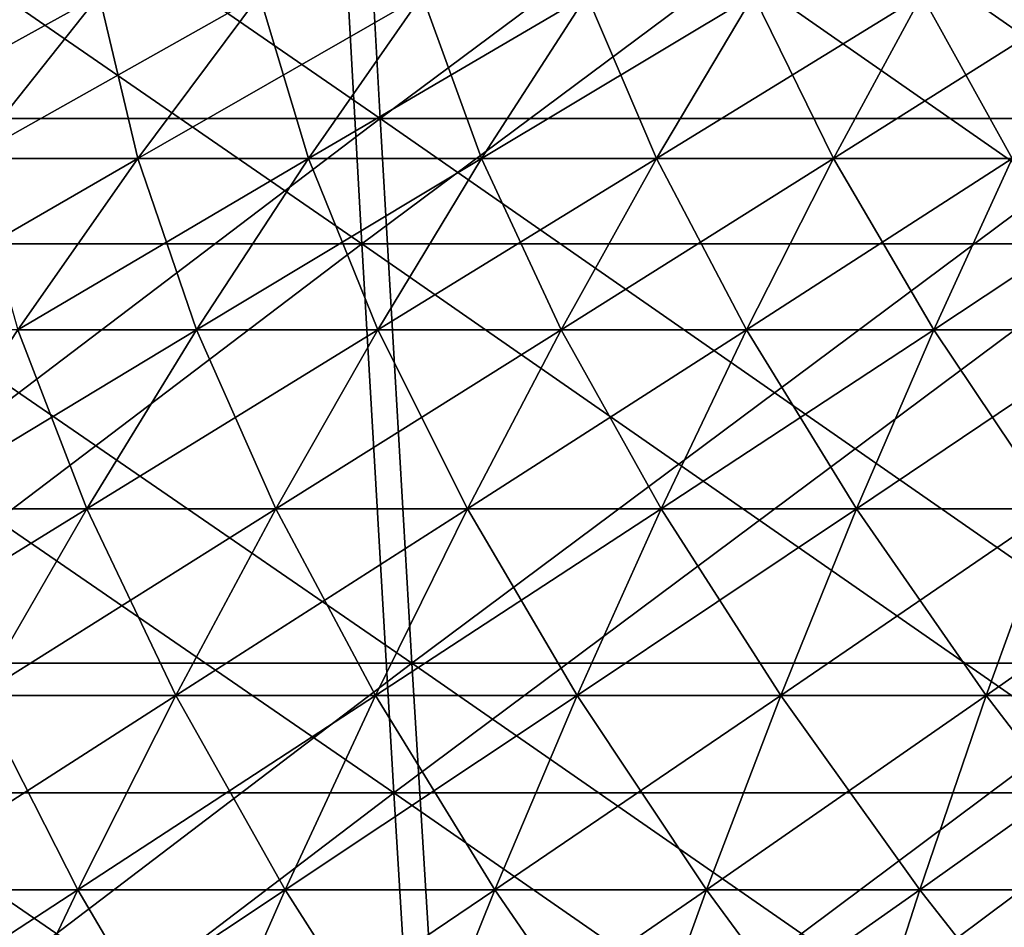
# Model space of a CAD drawing. Header units: millimetres. Extents: x -250 to 250, y -45 to 4150.
# Tile 496 of 656: x -22.55 to -14.17, y 4013.04 to 4020.76. Entities that reach past the tile are written whole.
import ezdxf

# ---------------------------------------------------------------- set-up
doc = ezdxf.new("R2010")
doc.units = ezdxf.units.MM
doc.header["$LTSCALE"] = 81.481481
for name, color, linetype in [('19', 7, 'CONTINUOUS'), ('20', 7, 'CONTINUOUS'), ('21', 7, 'CONTINUOUS'), ('22', 7, 'CONTINUOUS'), ('23', 7, 'CONTINUOUS'), ('24', 7, 'CONTINUOUS')]:
    doc.layers.add(name, color=color, linetype=linetype)

msp = doc.modelspace()

# ---------------------------------------------------------------- linework, layer by layer
at = {"layer": '19', "color": 7, "linetype": 'CONTINUOUS'}
for points in [[(-19.9007, 4023.5841, -214.7626), (-26.1553, 4018.8508, -211.2245), (-26.5049, 4023.5841, -214.0479), (-19.9007, 4023.5841, -214.7626)], [(-19.6382, 4018.8508, -211.9298), (-26.1553, 4018.8508, -211.2245), (-19.9007, 4023.5841, -214.7626), (-19.6382, 4018.8508, -211.9298)], [(-13.2776, 4023.5841, -215.2736), (-19.6382, 4018.8508, -211.9298), (-19.9007, 4023.5841, -214.7626), (-13.2776, 4023.5841, -215.2736)], [(-13.1025, 4018.8508, -212.434), (-19.6382, 4018.8508, -211.9298), (-13.2776, 4023.5841, -215.2736), (-13.1025, 4018.8508, -212.434)], [(-19.6382, 4018.8508, -211.9298), (-25.7929, 4014.1815, -208.298), (-26.1553, 4018.8508, -211.2245), (-19.6382, 4018.8508, -211.9298)], [(-19.3661, 4014.1815, -208.9935), (-25.7929, 4014.1815, -208.298), (-19.6382, 4018.8508, -211.9298), (-19.3661, 4014.1815, -208.9935)], [(-13.1025, 4018.8508, -212.434), (-19.3661, 4014.1815, -208.9935), (-19.6382, 4018.8508, -211.9298), (-13.1025, 4018.8508, -212.434)], [(-12.9209, 4014.1815, -209.4907), (-19.3661, 4014.1815, -208.9935), (-13.1025, 4018.8508, -212.434), (-12.9209, 4014.1815, -209.4907)], [(-19.3661, 4014.1815, -208.9935), (-25.4179, 4009.5784, -205.2698), (-25.7929, 4014.1815, -208.298), (-19.3661, 4014.1815, -208.9935)], [(-19.0846, 4009.5784, -205.9552), (-25.4179, 4009.5784, -205.2698), (-19.3661, 4014.1815, -208.9935), (-19.0846, 4009.5784, -205.9552)], [(-12.9209, 4014.1815, -209.4907), (-19.0846, 4009.5784, -205.9552), (-19.3661, 4014.1815, -208.9935), (-12.9209, 4014.1815, -209.4907)], [(-12.7331, 4009.5784, -206.4453), (-19.0846, 4009.5784, -205.9552), (-12.9209, 4014.1815, -209.4907), (-12.7331, 4009.5784, -206.4453)]]:
    msp.add_3dface(points, dxfattribs=at)
at = {"layer": '20', "color": 7, "linetype": 'CONTINUOUS'}
for points in [[(-26.1553, 4018.8508, 211.2245), (-19.6382, 4018.8508, 211.9298), (-26.5049, 4023.5841, 214.0479), (-26.1553, 4018.8508, 211.2245)], [(-26.5049, 4023.5841, 214.0479), (-19.6382, 4018.8508, 211.9298), (-19.9007, 4023.5841, 214.7626), (-26.5049, 4023.5841, 214.0479)], [(-19.6382, 4018.8508, 211.9298), (-13.1025, 4018.8508, 212.434), (-19.9007, 4023.5841, 214.7626), (-19.6382, 4018.8508, 211.9298)], [(-19.9007, 4023.5841, 214.7626), (-13.1025, 4018.8508, 212.434), (-13.2776, 4023.5841, 215.2736), (-19.9007, 4023.5841, 214.7626)], [(-25.7929, 4014.1815, 208.298), (-19.3661, 4014.1815, 208.9935), (-26.1553, 4018.8508, 211.2245), (-25.7929, 4014.1815, 208.298)], [(-26.1553, 4018.8508, 211.2245), (-19.3661, 4014.1815, 208.9935), (-19.6382, 4018.8508, 211.9298), (-26.1553, 4018.8508, 211.2245)], [(-19.3661, 4014.1815, 208.9935), (-12.9209, 4014.1815, 209.4907), (-19.6382, 4018.8508, 211.9298), (-19.3661, 4014.1815, 208.9935)], [(-19.6382, 4018.8508, 211.9298), (-12.9209, 4014.1815, 209.4907), (-13.1025, 4018.8508, 212.434), (-19.6382, 4018.8508, 211.9298)], [(-25.4179, 4009.5784, 205.2698), (-19.0846, 4009.5784, 205.9552), (-25.7929, 4014.1815, 208.298), (-25.4179, 4009.5784, 205.2698)], [(-25.7929, 4014.1815, 208.298), (-19.0846, 4009.5784, 205.9552), (-19.3661, 4014.1815, 208.9935), (-25.7929, 4014.1815, 208.298)], [(-19.0846, 4009.5784, 205.9552), (-12.7331, 4009.5784, 206.4453), (-19.3661, 4014.1815, 208.9935), (-19.0846, 4009.5784, 205.9552)], [(-19.3661, 4014.1815, 208.9935), (-12.7331, 4009.5784, 206.4453), (-12.9209, 4014.1815, 209.4907), (-19.3661, 4014.1815, 208.9935)]]:
    msp.add_3dface(points, dxfattribs=at)
at = {"layer": '21', "color": 7, "linetype": 'CONTINUOUS'}
for points in [[(-19.7423, 4024.6108, 213.0535), (-25.9472, 4019.9158, 209.5444), (-26.2939, 4024.6108, 212.3445), (-19.7423, 4024.6108, 213.0535)], [(-19.482, 4019.9158, 210.244), (-25.9472, 4019.9158, 209.5444), (-19.7423, 4024.6108, 213.0535), (-19.482, 4019.9158, 210.244)], [(-13.172, 4024.6108, 213.5604), (-19.482, 4019.9158, 210.244), (-19.7423, 4024.6108, 213.0535), (-13.172, 4024.6108, 213.5604)], [(-12.9983, 4019.9158, 210.7443), (-19.482, 4019.9158, 210.244), (-13.172, 4024.6108, 213.5604), (-12.9983, 4019.9158, 210.7443)], [(-19.482, 4019.9158, 210.244), (-25.5878, 4015.2842, 206.642), (-25.9472, 4019.9158, 209.5444), (-19.482, 4019.9158, 210.244)], [(-19.2121, 4015.2842, 207.332), (-25.5878, 4015.2842, 206.642), (-19.482, 4019.9158, 210.244), (-19.2121, 4015.2842, 207.332)], [(-12.9983, 4019.9158, 210.7443), (-19.2121, 4015.2842, 207.332), (-19.482, 4019.9158, 210.244), (-12.9983, 4019.9158, 210.7443)], [(-12.8182, 4015.2842, 207.8253), (-19.2121, 4015.2842, 207.332), (-12.9983, 4019.9158, 210.7443), (-12.8182, 4015.2842, 207.8253)], [(-19.2121, 4015.2842, 207.332), (-25.216, 4010.7184, 203.6389), (-25.5878, 4015.2842, 206.642), (-19.2121, 4015.2842, 207.332)], [(-18.9329, 4010.7184, 204.3188), (-25.216, 4010.7184, 203.6389), (-19.2121, 4015.2842, 207.332), (-18.9329, 4010.7184, 204.3188)], [(-12.8182, 4015.2842, 207.8253), (-18.9329, 4010.7184, 204.3188), (-19.2121, 4015.2842, 207.332), (-12.8182, 4015.2842, 207.8253)], [(-12.6319, 4010.7184, 204.805), (-18.9329, 4010.7184, 204.3188), (-12.8182, 4015.2842, 207.8253), (-12.6319, 4010.7184, 204.805)]]:
    msp.add_3dface(points, dxfattribs=at)
at = {"layer": '22', "color": 7, "linetype": 'CONTINUOUS'}
for points in [[(-25.9472, 4019.9158, -209.5444), (-19.482, 4019.9158, -210.244), (-26.2939, 4024.6108, -212.3445), (-25.9472, 4019.9158, -209.5444)], [(-26.2939, 4024.6108, -212.3445), (-19.482, 4019.9158, -210.244), (-19.7423, 4024.6108, -213.0535), (-26.2939, 4024.6108, -212.3445)], [(-19.482, 4019.9158, -210.244), (-12.9983, 4019.9158, -210.7443), (-19.7423, 4024.6108, -213.0535), (-19.482, 4019.9158, -210.244)], [(-19.7423, 4024.6108, -213.0535), (-12.9983, 4019.9158, -210.7443), (-13.172, 4024.6108, -213.5604), (-19.7423, 4024.6108, -213.0535)], [(-25.5878, 4015.2842, -206.642), (-19.2121, 4015.2842, -207.332), (-25.9472, 4019.9158, -209.5444), (-25.5878, 4015.2842, -206.642)], [(-25.9472, 4019.9158, -209.5444), (-19.2121, 4015.2842, -207.332), (-19.482, 4019.9158, -210.244), (-25.9472, 4019.9158, -209.5444)], [(-19.2121, 4015.2842, -207.332), (-12.8182, 4015.2842, -207.8253), (-19.482, 4019.9158, -210.244), (-19.2121, 4015.2842, -207.332)], [(-19.482, 4019.9158, -210.244), (-12.8182, 4015.2842, -207.8253), (-12.9983, 4019.9158, -210.7443), (-19.482, 4019.9158, -210.244)], [(-25.216, 4010.7184, -203.6389), (-18.9329, 4010.7184, -204.3188), (-25.5878, 4015.2842, -206.642), (-25.216, 4010.7184, -203.6389)], [(-25.5878, 4015.2842, -206.642), (-18.9329, 4010.7184, -204.3188), (-19.2121, 4015.2842, -207.332), (-25.5878, 4015.2842, -206.642)], [(-18.9329, 4010.7184, -204.3188), (-12.6319, 4010.7184, -204.805), (-19.2121, 4015.2842, -207.332), (-18.9329, 4010.7184, -204.3188)], [(-19.2121, 4015.2842, -207.332), (-12.6319, 4010.7184, -204.805), (-12.8182, 4015.2842, -207.8253), (-19.2121, 4015.2842, -207.332)]]:
    msp.add_3dface(points, dxfattribs=at)
at = {"layer": '23', "color": 7, "linetype": 'CONTINUOUS'}
for points in [[(-23.2123, 4020.9628, 43.2269), (-22.9752, 4019.5751, 46.1405), (-21.8702, 4020.9628, 43.9212), (-23.2123, 4020.9628, 43.2269)], [(-22.9752, 4019.5751, 46.1405), (-21.5434, 4019.5751, 46.8262), (-21.8702, 4020.9628, 43.9212), (-22.9752, 4019.5751, 46.1405)], [(-21.8702, 4020.9628, 43.9212), (-21.5434, 4019.5751, 46.8262), (-20.5072, 4020.9628, 44.5739), (-21.8702, 4020.9628, 43.9212)], [(-21.5434, 4019.5751, 46.8262), (-20.0912, 4019.5751, 47.4674), (-20.5072, 4020.9628, 44.5739), (-21.5434, 4019.5751, 46.8262)], [(-20.5072, 4020.9628, 44.5739), (-20.0912, 4019.5751, 47.4674), (-19.1248, 4020.9628, 45.1842), (-20.5072, 4020.9628, 44.5739)], [(-20.0912, 4019.5751, 47.4674), (-18.6199, 4019.5751, 48.0636), (-19.1248, 4020.9628, 45.1842), (-20.0912, 4019.5751, 47.4674)], [(-19.1248, 4020.9628, 45.1842), (-18.6199, 4019.5751, 48.0636), (-17.7243, 4020.9628, 45.7518), (-19.1248, 4020.9628, 45.1842)], [(-18.6199, 4019.5751, 48.0636), (-17.131, 4019.5751, 48.6142), (-17.7243, 4020.9628, 45.7518), (-18.6199, 4019.5751, 48.0636)], [(-17.7243, 4020.9628, 45.7518), (-17.131, 4019.5751, 48.6142), (-16.307, 4020.9628, 46.2759), (-17.7243, 4020.9628, 45.7518)], [(-17.131, 4019.5751, 48.6142), (-15.6258, 4019.5751, 49.1187), (-16.307, 4020.9628, 46.2759), (-17.131, 4019.5751, 48.6142)], [(-16.307, 4020.9628, 46.2759), (-15.6258, 4019.5751, 49.1187), (-14.8742, 4020.9628, 46.7561), (-16.307, 4020.9628, 46.2759)], [(-15.6258, 4019.5751, 49.1187), (-14.1058, 4019.5751, 49.5766), (-14.8742, 4020.9628, 46.7561), (-15.6258, 4019.5751, 49.1187)], [(-14.8742, 4020.9628, 46.7561), (-14.1058, 4019.5751, 49.5766), (-13.4273, 4020.9628, 47.192), (-14.8742, 4020.9628, 46.7561)], [(-22.9752, 4019.5751, 46.1405), (-22.5633, 4018.1194, 49.0428), (-21.5434, 4019.5751, 46.8262), (-22.9752, 4019.5751, 46.1405)], [(-22.5633, 4018.1194, 49.0428), (-21.0423, 4018.1194, 49.7144), (-21.5434, 4019.5751, 46.8262), (-22.5633, 4018.1194, 49.0428)], [(-21.5434, 4019.5751, 46.8262), (-21.0423, 4018.1194, 49.7144), (-20.0912, 4019.5751, 47.4674), (-21.5434, 4019.5751, 46.8262)], [(-21.0423, 4018.1194, 49.7144), (-19.5014, 4018.1194, 50.3388), (-20.0912, 4019.5751, 47.4674), (-21.0423, 4018.1194, 49.7144)], [(-20.0912, 4019.5751, 47.4674), (-19.5014, 4018.1194, 50.3388), (-18.6199, 4019.5751, 48.0636), (-20.0912, 4019.5751, 47.4674)], [(-19.5014, 4018.1194, 50.3388), (-17.9419, 4018.1194, 50.9155), (-18.6199, 4019.5751, 48.0636), (-19.5014, 4018.1194, 50.3388)], [(-18.6199, 4019.5751, 48.0636), (-17.9419, 4018.1194, 50.9155), (-17.131, 4019.5751, 48.6142), (-18.6199, 4019.5751, 48.0636)], [(-17.9419, 4018.1194, 50.9155), (-16.3655, 4018.1194, 51.4439), (-17.131, 4019.5751, 48.6142), (-17.9419, 4018.1194, 50.9155)], [(-17.131, 4019.5751, 48.6142), (-16.3655, 4018.1194, 51.4439), (-15.6258, 4019.5751, 49.1187), (-17.131, 4019.5751, 48.6142)], [(-16.3655, 4018.1194, 51.4439), (-14.7735, 4018.1194, 51.9234), (-15.6258, 4019.5751, 49.1187), (-16.3655, 4018.1194, 51.4439)], [(-15.6258, 4019.5751, 49.1187), (-14.7735, 4018.1194, 51.9234), (-14.1058, 4019.5751, 49.5766), (-15.6258, 4019.5751, 49.1187)], [(-14.7735, 4018.1194, 51.9234), (-13.1675, 4018.1194, 52.3538), (-14.1058, 4019.5751, 49.5766), (-14.7735, 4018.1194, 51.9234)], [(-23.5659, 4016.5971, 51.2222), (-21.9774, 4016.5971, 51.9236), (-22.5633, 4018.1194, 49.0428), (-23.5659, 4016.5971, 51.2222)], [(-22.5633, 4018.1194, 49.0428), (-21.9774, 4016.5971, 51.9236), (-21.0423, 4018.1194, 49.7144), (-22.5633, 4018.1194, 49.0428)], [(-21.9774, 4016.5971, 51.9236), (-20.368, 4016.5971, 52.5757), (-21.0423, 4018.1194, 49.7144), (-21.9774, 4016.5971, 51.9236)], [(-21.0423, 4018.1194, 49.7144), (-20.368, 4016.5971, 52.5757), (-19.5014, 4018.1194, 50.3388), (-21.0423, 4018.1194, 49.7144)], [(-20.368, 4016.5971, 52.5757), (-18.7392, 4016.5971, 53.178), (-19.5014, 4018.1194, 50.3388), (-20.368, 4016.5971, 52.5757)], [(-19.5014, 4018.1194, 50.3388), (-18.7392, 4016.5971, 53.178), (-17.9419, 4018.1194, 50.9155), (-19.5014, 4018.1194, 50.3388)], [(-18.7392, 4016.5971, 53.178), (-17.0927, 4016.5971, 53.7299), (-17.9419, 4018.1194, 50.9155), (-18.7392, 4016.5971, 53.178)], [(-17.9419, 4018.1194, 50.9155), (-17.0927, 4016.5971, 53.7299), (-16.3655, 4018.1194, 51.4439), (-17.9419, 4018.1194, 50.9155)], [(-17.0927, 4016.5971, 53.7299), (-15.43, 4016.5971, 54.2308), (-16.3655, 4018.1194, 51.4439), (-17.0927, 4016.5971, 53.7299)], [(-16.3655, 4018.1194, 51.4439), (-15.43, 4016.5971, 54.2308), (-14.7735, 4018.1194, 51.9234), (-16.3655, 4018.1194, 51.4439)], [(-15.43, 4016.5971, 54.2308), (-13.7526, 4016.5971, 54.6802), (-14.7735, 4018.1194, 51.9234), (-15.43, 4016.5971, 54.2308)], [(-14.7735, 4018.1194, 51.9234), (-13.7526, 4016.5971, 54.6802), (-13.1675, 4018.1194, 52.3538), (-14.7735, 4018.1194, 51.9234)], [(-23.5659, 4016.5971, 51.2222), (-22.8957, 4015.0091, 54.0933), (-21.9774, 4016.5971, 51.9236), (-23.5659, 4016.5971, 51.2222)], [(-22.8957, 4015.0091, 54.0933), (-21.219, 4015.0091, 54.7727), (-21.9774, 4016.5971, 51.9236), (-22.8957, 4015.0091, 54.0933)], [(-21.9774, 4016.5971, 51.9236), (-21.219, 4015.0091, 54.7727), (-20.368, 4016.5971, 52.5757), (-21.9774, 4016.5971, 51.9236)], [(-21.219, 4015.0091, 54.7727), (-19.5223, 4015.0091, 55.4001), (-20.368, 4016.5971, 52.5757), (-21.219, 4015.0091, 54.7727)], [(-20.368, 4016.5971, 52.5757), (-19.5223, 4015.0091, 55.4001), (-18.7392, 4016.5971, 53.178), (-20.368, 4016.5971, 52.5757)], [(-19.5223, 4015.0091, 55.4001), (-17.8069, 4015.0091, 55.9751), (-18.7392, 4016.5971, 53.178), (-19.5223, 4015.0091, 55.4001)], [(-18.7392, 4016.5971, 53.178), (-17.8069, 4015.0091, 55.9751), (-17.0927, 4016.5971, 53.7299), (-18.7392, 4016.5971, 53.178)], [(-17.8069, 4015.0091, 55.9751), (-16.0747, 4015.0091, 56.4969), (-17.0927, 4016.5971, 53.7299), (-17.8069, 4015.0091, 55.9751)], [(-17.0927, 4016.5971, 53.7299), (-16.0747, 4015.0091, 56.4969), (-15.43, 4016.5971, 54.2308), (-17.0927, 4016.5971, 53.7299)], [(-16.0747, 4015.0091, 56.4969), (-14.3273, 4015.0091, 56.9651), (-15.43, 4016.5971, 54.2308), (-16.0747, 4015.0091, 56.4969)], [(-15.43, 4016.5971, 54.2308), (-14.3273, 4015.0091, 56.9651), (-13.7526, 4016.5971, 54.6802), (-15.43, 4016.5971, 54.2308)], [(-14.3273, 4015.0091, 56.9651), (-12.5663, 4015.0091, 57.3793), (-13.7526, 4016.5971, 54.6802), (-14.3273, 4015.0091, 56.9651)], [(-23.7966, 4013.3568, 56.2218), (-22.054, 4013.3568, 56.9279), (-22.8957, 4015.0091, 54.0933), (-23.7966, 4013.3568, 56.2218)], [(-22.8957, 4015.0091, 54.0933), (-22.054, 4013.3568, 56.9279), (-21.219, 4015.0091, 54.7727), (-22.8957, 4015.0091, 54.0933)], [(-22.054, 4013.3568, 56.9279), (-20.2904, 4013.3568, 57.5801), (-21.219, 4015.0091, 54.7727), (-22.054, 4013.3568, 56.9279)], [(-21.219, 4015.0091, 54.7727), (-20.2904, 4013.3568, 57.5801), (-19.5223, 4015.0091, 55.4001), (-21.219, 4015.0091, 54.7727)], [(-20.2904, 4013.3568, 57.5801), (-18.5076, 4013.3568, 58.1776), (-19.5223, 4015.0091, 55.4001), (-20.2904, 4013.3568, 57.5801)], [(-19.5223, 4015.0091, 55.4001), (-18.5076, 4013.3568, 58.1776), (-17.8069, 4015.0091, 55.9751), (-19.5223, 4015.0091, 55.4001)], [(-18.5076, 4013.3568, 58.1776), (-16.7073, 4013.3568, 58.72), (-17.8069, 4015.0091, 55.9751), (-18.5076, 4013.3568, 58.1776)], [(-17.8069, 4015.0091, 55.9751), (-16.7073, 4013.3568, 58.72), (-16.0747, 4015.0091, 56.4969), (-17.8069, 4015.0091, 55.9751)], [(-16.7073, 4013.3568, 58.72), (-14.8911, 4013.3568, 59.2066), (-16.0747, 4015.0091, 56.4969), (-16.7073, 4013.3568, 58.72)], [(-16.0747, 4015.0091, 56.4969), (-14.8911, 4013.3568, 59.2066), (-14.3273, 4015.0091, 56.9651), (-16.0747, 4015.0091, 56.4969)], [(-14.8911, 4013.3568, 59.2066), (-13.0607, 4013.3568, 59.6371), (-14.3273, 4015.0091, 56.9651), (-14.8911, 4013.3568, 59.2066)], [(-14.3273, 4015.0091, 56.9651), (-13.0607, 4013.3568, 59.6371), (-12.5663, 4015.0091, 57.3793), (-14.3273, 4015.0091, 56.9651)], [(-23.7966, 4013.3568, 56.2218), (-22.8722, 4011.6414, 59.0399), (-22.054, 4013.3568, 56.9279), (-23.7966, 4013.3568, 56.2218)], [(-22.8722, 4011.6414, 59.0399), (-21.0432, 4011.6414, 59.7162), (-22.054, 4013.3568, 56.9279), (-22.8722, 4011.6414, 59.0399)], [(-22.054, 4013.3568, 56.9279), (-21.0432, 4011.6414, 59.7162), (-20.2904, 4013.3568, 57.5801), (-22.054, 4013.3568, 56.9279)], [(-21.0432, 4011.6414, 59.7162), (-19.1942, 4011.6414, 60.3359), (-20.2904, 4013.3568, 57.5801), (-21.0432, 4011.6414, 59.7162)], [(-20.2904, 4013.3568, 57.5801), (-19.1942, 4011.6414, 60.3359), (-18.5076, 4013.3568, 58.1776), (-20.2904, 4013.3568, 57.5801)], [(-19.1942, 4011.6414, 60.3359), (-17.3271, 4011.6414, 60.8984), (-18.5076, 4013.3568, 58.1776), (-19.1942, 4011.6414, 60.3359)], [(-18.5076, 4013.3568, 58.1776), (-17.3271, 4011.6414, 60.8984), (-16.7073, 4013.3568, 58.72), (-18.5076, 4013.3568, 58.1776)], [(-17.3271, 4011.6414, 60.8984), (-15.4435, 4011.6414, 61.4031), (-16.7073, 4013.3568, 58.72), (-17.3271, 4011.6414, 60.8984)], [(-16.7073, 4013.3568, 58.72), (-15.4435, 4011.6414, 61.4031), (-14.8911, 4013.3568, 59.2066), (-16.7073, 4013.3568, 58.72)], [(-15.4435, 4011.6414, 61.4031), (-13.5453, 4011.6414, 61.8496), (-14.8911, 4013.3568, 59.2066), (-15.4435, 4011.6414, 61.4031)], [(-14.8911, 4013.3568, 59.2066), (-13.5453, 4011.6414, 61.8496), (-13.0607, 4013.3568, 59.6371), (-14.8911, 4013.3568, 59.2066)]]:
    msp.add_3dface(points, dxfattribs=at)
at = {"layer": '24', "color": 7, "linetype": 'CONTINUOUS'}
for points in [[(-22.9752, 4019.5751, -46.1405), (-24.3852, 4019.5751, -45.4111), (-21.8702, 4020.9628, -43.9212), (-22.9752, 4019.5751, -46.1405)], [(-21.8702, 4020.9628, -43.9212), (-24.3852, 4019.5751, -45.4111), (-23.2123, 4020.9628, -43.2269), (-21.8702, 4020.9628, -43.9212)], [(-21.5434, 4019.5751, -46.8262), (-22.9752, 4019.5751, -46.1405), (-20.5072, 4020.9628, -44.5739), (-21.5434, 4019.5751, -46.8262)], [(-20.5072, 4020.9628, -44.5739), (-22.9752, 4019.5751, -46.1405), (-21.8702, 4020.9628, -43.9212), (-20.5072, 4020.9628, -44.5739)], [(-20.0912, 4019.5751, -47.4674), (-21.5434, 4019.5751, -46.8262), (-19.1248, 4020.9628, -45.1842), (-20.0912, 4019.5751, -47.4674)], [(-19.1248, 4020.9628, -45.1842), (-21.5434, 4019.5751, -46.8262), (-20.5072, 4020.9628, -44.5739), (-19.1248, 4020.9628, -45.1842)], [(-18.6199, 4019.5751, -48.0636), (-20.0912, 4019.5751, -47.4674), (-17.7243, 4020.9628, -45.7518), (-18.6199, 4019.5751, -48.0636)], [(-17.7243, 4020.9628, -45.7518), (-20.0912, 4019.5751, -47.4674), (-19.1248, 4020.9628, -45.1842), (-17.7243, 4020.9628, -45.7518)], [(-17.131, 4019.5751, -48.6142), (-18.6199, 4019.5751, -48.0636), (-16.307, 4020.9628, -46.2759), (-17.131, 4019.5751, -48.6142)], [(-16.307, 4020.9628, -46.2759), (-18.6199, 4019.5751, -48.0636), (-17.7243, 4020.9628, -45.7518), (-16.307, 4020.9628, -46.2759)], [(-15.6258, 4019.5751, -49.1187), (-17.131, 4019.5751, -48.6142), (-14.8742, 4020.9628, -46.7561), (-15.6258, 4019.5751, -49.1187)], [(-14.8742, 4020.9628, -46.7561), (-17.131, 4019.5751, -48.6142), (-16.307, 4020.9628, -46.2759), (-14.8742, 4020.9628, -46.7561)], [(-14.1058, 4019.5751, -49.5766), (-15.6258, 4019.5751, -49.1187), (-13.4273, 4020.9628, -47.192), (-14.1058, 4019.5751, -49.5766)], [(-13.4273, 4020.9628, -47.192), (-15.6258, 4019.5751, -49.1187), (-14.8742, 4020.9628, -46.7561), (-13.4273, 4020.9628, -47.192)], [(-22.5633, 4018.1194, -49.0428), (-24.0628, 4018.1194, -48.3247), (-21.5434, 4019.5751, -46.8262), (-22.5633, 4018.1194, -49.0428)], [(-21.5434, 4019.5751, -46.8262), (-24.0628, 4018.1194, -48.3247), (-22.9752, 4019.5751, -46.1405), (-21.5434, 4019.5751, -46.8262)], [(-21.0423, 4018.1194, -49.7144), (-22.5633, 4018.1194, -49.0428), (-20.0912, 4019.5751, -47.4674), (-21.0423, 4018.1194, -49.7144)], [(-20.0912, 4019.5751, -47.4674), (-22.5633, 4018.1194, -49.0428), (-21.5434, 4019.5751, -46.8262), (-20.0912, 4019.5751, -47.4674)], [(-19.5014, 4018.1194, -50.3388), (-21.0423, 4018.1194, -49.7144), (-18.6199, 4019.5751, -48.0636), (-19.5014, 4018.1194, -50.3388)], [(-18.6199, 4019.5751, -48.0636), (-21.0423, 4018.1194, -49.7144), (-20.0912, 4019.5751, -47.4674), (-18.6199, 4019.5751, -48.0636)], [(-17.9419, 4018.1194, -50.9155), (-19.5014, 4018.1194, -50.3388), (-17.131, 4019.5751, -48.6142), (-17.9419, 4018.1194, -50.9155)], [(-17.131, 4019.5751, -48.6142), (-19.5014, 4018.1194, -50.3388), (-18.6199, 4019.5751, -48.0636), (-17.131, 4019.5751, -48.6142)], [(-16.3655, 4018.1194, -51.4439), (-17.9419, 4018.1194, -50.9155), (-15.6258, 4019.5751, -49.1187), (-16.3655, 4018.1194, -51.4439)], [(-15.6258, 4019.5751, -49.1187), (-17.9419, 4018.1194, -50.9155), (-17.131, 4019.5751, -48.6142), (-15.6258, 4019.5751, -49.1187)], [(-14.7735, 4018.1194, -51.9234), (-16.3655, 4018.1194, -51.4439), (-14.1058, 4019.5751, -49.5766), (-14.7735, 4018.1194, -51.9234)], [(-14.1058, 4019.5751, -49.5766), (-16.3655, 4018.1194, -51.4439), (-15.6258, 4019.5751, -49.1187), (-14.1058, 4019.5751, -49.5766)], [(-13.1675, 4018.1194, -52.3538), (-14.7735, 4018.1194, -51.9234), (-12.5723, 4019.5751, -49.9874), (-13.1675, 4018.1194, -52.3538)], [(-12.5723, 4019.5751, -49.9874), (-14.7735, 4018.1194, -51.9234), (-14.1058, 4019.5751, -49.5766), (-12.5723, 4019.5751, -49.9874)], [(-21.9774, 4016.5971, -51.9236), (-23.5659, 4016.5971, -51.2222), (-21.0423, 4018.1194, -49.7144), (-21.9774, 4016.5971, -51.9236)], [(-21.0423, 4018.1194, -49.7144), (-23.5659, 4016.5971, -51.2222), (-22.5633, 4018.1194, -49.0428), (-21.0423, 4018.1194, -49.7144)], [(-20.368, 4016.5971, -52.5757), (-21.9774, 4016.5971, -51.9236), (-19.5014, 4018.1194, -50.3388), (-20.368, 4016.5971, -52.5757)], [(-19.5014, 4018.1194, -50.3388), (-21.9774, 4016.5971, -51.9236), (-21.0423, 4018.1194, -49.7144), (-19.5014, 4018.1194, -50.3388)], [(-18.7392, 4016.5971, -53.178), (-20.368, 4016.5971, -52.5757), (-17.9419, 4018.1194, -50.9155), (-18.7392, 4016.5971, -53.178)], [(-17.9419, 4018.1194, -50.9155), (-20.368, 4016.5971, -52.5757), (-19.5014, 4018.1194, -50.3388), (-17.9419, 4018.1194, -50.9155)], [(-17.0927, 4016.5971, -53.7299), (-18.7392, 4016.5971, -53.178), (-16.3655, 4018.1194, -51.4439), (-17.0927, 4016.5971, -53.7299)], [(-16.3655, 4018.1194, -51.4439), (-18.7392, 4016.5971, -53.178), (-17.9419, 4018.1194, -50.9155), (-16.3655, 4018.1194, -51.4439)], [(-15.43, 4016.5971, -54.2308), (-17.0927, 4016.5971, -53.7299), (-14.7735, 4018.1194, -51.9234), (-15.43, 4016.5971, -54.2308)], [(-14.7735, 4018.1194, -51.9234), (-17.0927, 4016.5971, -53.7299), (-16.3655, 4018.1194, -51.4439), (-14.7735, 4018.1194, -51.9234)], [(-13.7526, 4016.5971, -54.6802), (-15.43, 4016.5971, -54.2308), (-13.1675, 4018.1194, -52.3538), (-13.7526, 4016.5971, -54.6802)], [(-13.1675, 4018.1194, -52.3538), (-15.43, 4016.5971, -54.2308), (-14.7735, 4018.1194, -51.9234), (-13.1675, 4018.1194, -52.3538)], [(-22.8957, 4015.0091, -54.0933), (-24.5507, 4015.0091, -53.3625), (-21.9774, 4016.5971, -51.9236), (-22.8957, 4015.0091, -54.0933)], [(-21.9774, 4016.5971, -51.9236), (-24.5507, 4015.0091, -53.3625), (-23.5659, 4016.5971, -51.2222), (-21.9774, 4016.5971, -51.9236)], [(-21.219, 4015.0091, -54.7727), (-22.8957, 4015.0091, -54.0933), (-20.368, 4016.5971, -52.5757), (-21.219, 4015.0091, -54.7727)], [(-20.368, 4016.5971, -52.5757), (-22.8957, 4015.0091, -54.0933), (-21.9774, 4016.5971, -51.9236), (-20.368, 4016.5971, -52.5757)], [(-19.5223, 4015.0091, -55.4001), (-21.219, 4015.0091, -54.7727), (-18.7392, 4016.5971, -53.178), (-19.5223, 4015.0091, -55.4001)], [(-18.7392, 4016.5971, -53.178), (-21.219, 4015.0091, -54.7727), (-20.368, 4016.5971, -52.5757), (-18.7392, 4016.5971, -53.178)], [(-17.8069, 4015.0091, -55.9751), (-19.5223, 4015.0091, -55.4001), (-17.0927, 4016.5971, -53.7299), (-17.8069, 4015.0091, -55.9751)], [(-17.0927, 4016.5971, -53.7299), (-19.5223, 4015.0091, -55.4001), (-18.7392, 4016.5971, -53.178), (-17.0927, 4016.5971, -53.7299)], [(-16.0747, 4015.0091, -56.4969), (-17.8069, 4015.0091, -55.9751), (-15.43, 4016.5971, -54.2308), (-16.0747, 4015.0091, -56.4969)], [(-15.43, 4016.5971, -54.2308), (-17.8069, 4015.0091, -55.9751), (-17.0927, 4016.5971, -53.7299), (-15.43, 4016.5971, -54.2308)], [(-14.3273, 4015.0091, -56.9651), (-16.0747, 4015.0091, -56.4969), (-13.7526, 4016.5971, -54.6802), (-14.3273, 4015.0091, -56.9651)], [(-13.7526, 4016.5971, -54.6802), (-16.0747, 4015.0091, -56.4969), (-15.43, 4016.5971, -54.2308), (-13.7526, 4016.5971, -54.6802)], [(-12.5663, 4015.0091, -57.3793), (-14.3273, 4015.0091, -56.9651), (-12.0622, 4016.5971, -55.0778), (-12.5663, 4015.0091, -57.3793)], [(-12.0622, 4016.5971, -55.0778), (-14.3273, 4015.0091, -56.9651), (-13.7526, 4016.5971, -54.6802), (-12.0622, 4016.5971, -55.0778)], [(-22.054, 4013.3568, -56.9279), (-23.7966, 4013.3568, -56.2218), (-21.219, 4015.0091, -54.7727), (-22.054, 4013.3568, -56.9279)], [(-21.219, 4015.0091, -54.7727), (-23.7966, 4013.3568, -56.2218), (-22.8957, 4015.0091, -54.0933), (-21.219, 4015.0091, -54.7727)], [(-20.2904, 4013.3568, -57.5801), (-22.054, 4013.3568, -56.9279), (-19.5223, 4015.0091, -55.4001), (-20.2904, 4013.3568, -57.5801)], [(-19.5223, 4015.0091, -55.4001), (-22.054, 4013.3568, -56.9279), (-21.219, 4015.0091, -54.7727), (-19.5223, 4015.0091, -55.4001)], [(-18.5076, 4013.3568, -58.1776), (-20.2904, 4013.3568, -57.5801), (-17.8069, 4015.0091, -55.9751), (-18.5076, 4013.3568, -58.1776)], [(-17.8069, 4015.0091, -55.9751), (-20.2904, 4013.3568, -57.5801), (-19.5223, 4015.0091, -55.4001), (-17.8069, 4015.0091, -55.9751)], [(-16.7073, 4013.3568, -58.72), (-18.5076, 4013.3568, -58.1776), (-16.0747, 4015.0091, -56.4969), (-16.7073, 4013.3568, -58.72)], [(-16.0747, 4015.0091, -56.4969), (-18.5076, 4013.3568, -58.1776), (-17.8069, 4015.0091, -55.9751), (-16.0747, 4015.0091, -56.4969)], [(-14.8911, 4013.3568, -59.2066), (-16.7073, 4013.3568, -58.72), (-14.3273, 4015.0091, -56.9651), (-14.8911, 4013.3568, -59.2066)], [(-14.3273, 4015.0091, -56.9651), (-16.7073, 4013.3568, -58.72), (-16.0747, 4015.0091, -56.4969), (-14.3273, 4015.0091, -56.9651)], [(-13.0607, 4013.3568, -59.6371), (-14.8911, 4013.3568, -59.2066), (-12.5663, 4015.0091, -57.3793), (-13.0607, 4013.3568, -59.6371)], [(-12.5663, 4015.0091, -57.3793), (-14.8911, 4013.3568, -59.2066), (-14.3273, 4015.0091, -56.9651), (-12.5663, 4015.0091, -57.3793)], [(-22.8722, 4011.6414, -59.0399), (-24.6795, 4011.6414, -58.3075), (-22.054, 4013.3568, -56.9279), (-22.8722, 4011.6414, -59.0399)], [(-22.054, 4013.3568, -56.9279), (-24.6795, 4011.6414, -58.3075), (-23.7966, 4013.3568, -56.2218), (-22.054, 4013.3568, -56.9279)], [(-21.0432, 4011.6414, -59.7162), (-22.8722, 4011.6414, -59.0399), (-20.2904, 4013.3568, -57.5801), (-21.0432, 4011.6414, -59.7162)], [(-20.2904, 4013.3568, -57.5801), (-22.8722, 4011.6414, -59.0399), (-22.054, 4013.3568, -56.9279), (-20.2904, 4013.3568, -57.5801)], [(-19.1942, 4011.6414, -60.3359), (-21.0432, 4011.6414, -59.7162), (-18.5076, 4013.3568, -58.1776), (-19.1942, 4011.6414, -60.3359)], [(-18.5076, 4013.3568, -58.1776), (-21.0432, 4011.6414, -59.7162), (-20.2904, 4013.3568, -57.5801), (-18.5076, 4013.3568, -58.1776)], [(-17.3271, 4011.6414, -60.8984), (-19.1942, 4011.6414, -60.3359), (-16.7073, 4013.3568, -58.72), (-17.3271, 4011.6414, -60.8984)], [(-16.7073, 4013.3568, -58.72), (-19.1942, 4011.6414, -60.3359), (-18.5076, 4013.3568, -58.1776), (-16.7073, 4013.3568, -58.72)], [(-15.4435, 4011.6414, -61.4031), (-17.3271, 4011.6414, -60.8984), (-14.8911, 4013.3568, -59.2066), (-15.4435, 4011.6414, -61.4031)], [(-14.8911, 4013.3568, -59.2066), (-17.3271, 4011.6414, -60.8984), (-16.7073, 4013.3568, -58.72), (-14.8911, 4013.3568, -59.2066)], [(-13.5453, 4011.6414, -61.8496), (-15.4435, 4011.6414, -61.4031), (-13.0607, 4013.3568, -59.6371), (-13.5453, 4011.6414, -61.8496)], [(-13.0607, 4013.3568, -59.6371), (-15.4435, 4011.6414, -61.4031), (-14.8911, 4013.3568, -59.2066), (-13.0607, 4013.3568, -59.6371)]]:
    msp.add_3dface(points, dxfattribs=at)

doc.saveas('drawing.dxf')
